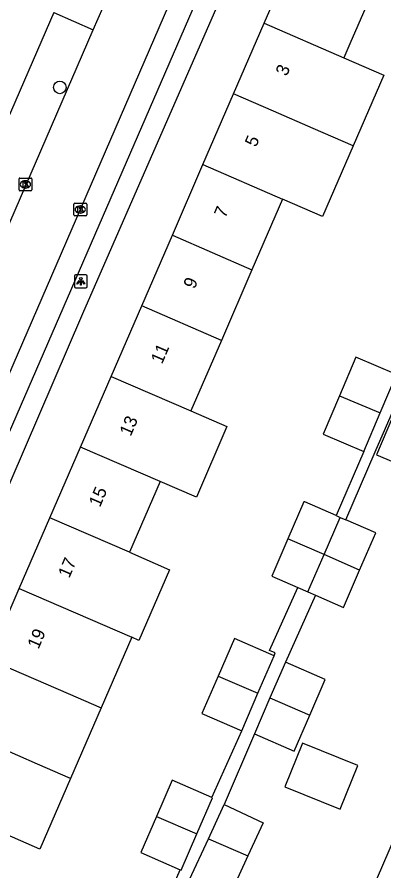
# Model space of a CAD drawing. Extents: x 162812 to 163818, y 381639 to 382470.
# Drawn here: x 163567.3 to 163595.9, y 381855 to 381921.5 of the extents above; entities that cross this region are included whole.
import ezdxf

# ---------------------------------------------------------------- set-up
doc = ezdxf.new("R2010")
doc.units = 0
for name, color, linetype in [('IMGEO_Boom', 7, 'Continuous'), ('IMGEO_Kolk', 7, 'Continuous'), ('IMGEO_Lichtpunt', 7, 'Continuous'), ('IMGEO_Pand', 7, 'Continuous'), ('IMGEO_Pand_nummerreeks', 7, 'Continuous'), ('IMGEO_Rijbaan_lokaal_open', 7, 'Continuous'), ('IMGEO_Voetpad_open', 7, 'Continuous')]:
    doc.layers.add(name, color=color, linetype=linetype)

msp = doc.modelspace()

# ---------------------------------------------------------------- linework, layer by layer
at = {"layer": 'IMGEO_Boom'}
msp.add_circle((163570.618, 381916.052), 0.489, dxfattribs=at)
at = {"layer": 'IMGEO_Kolk'}
for p, q in [((163567.434, 381908.062), (163567.434, 381908.914)), ((163567.509, 381908.988), (163568.361, 381908.988)), ((163567.922, 381908.768), (163567.947, 381908.768)), ((163568.435, 381908.914), (163568.435, 381908.062)), ((163568.361, 381907.988), (163567.509, 381907.988)), ((163567.945, 381908.208), (163567.92, 381908.208)), ((163571.712, 381906.107), (163571.712, 381906.959)), ((163571.787, 381907.033), (163572.639, 381907.033)), ((163572.2, 381906.813), (163572.225, 381906.813)), ((163572.713, 381906.959), (163572.713, 381906.107)), ((163572.639, 381906.033), (163571.787, 381906.033)), ((163572.223, 381906.253), (163572.198, 381906.253))]:
    msp.add_line(p, q, dxfattribs=at)
for points in [[(163567.434, 381908.062), (163567.434, 381908.914)], [(163567.509, 381908.988), (163568.361, 381908.988)], [(163567.755, 381908.688), (163567.878, 381908.688), (163567.878, 381908.537), (163568.008, 381908.688), (163568.172, 381908.688), (163568.026, 381908.537), (163568.179, 381908.288), (163568.027, 381908.288), (163567.942, 381908.452), (163567.878, 381908.385), (163567.878, 381908.288), (163567.755, 381908.288), (163567.755, 381908.688)], [(163568.435, 381908.914), (163568.435, 381908.062)], [(163568.361, 381907.988), (163567.509, 381907.988)], [(163571.712, 381906.107), (163571.712, 381906.959)], [(163571.787, 381907.033), (163572.639, 381907.033)], [(163572.033, 381906.733), (163572.156, 381906.733), (163572.156, 381906.582), (163572.286, 381906.733), (163572.45, 381906.733), (163572.304, 381906.582), (163572.457, 381906.333), (163572.305, 381906.333), (163572.22, 381906.497), (163572.156, 381906.43), (163572.156, 381906.333), (163572.033, 381906.333), (163572.033, 381906.733)], [(163572.713, 381906.959), (163572.713, 381906.107)], [(163572.639, 381906.033), (163571.787, 381906.033)]]:
    msp.add_lwpolyline(points, dxfattribs=at)
for centre, start, end in [((163567.511, 381908.912), 91.55205, 178.44795), ((163567.511, 381908.912), 91.55205, 178.44795), ((163568.359, 381908.912), 1.55205, 88.44795), ((163568.359, 381908.912), 1.55205, 88.44795), ((163567.511, 381908.064), 181.55205, 268.44795), ((163567.511, 381908.064), 181.55205, 268.44795), ((163568.359, 381908.064), 271.55205, 358.44795), ((163568.359, 381908.064), 271.55205, 358.44795), ((163571.789, 381906.957), 91.55205, 178.44795), ((163571.789, 381906.957), 91.55205, 178.44795), ((163572.637, 381906.957), 1.55205, 88.44795), ((163572.637, 381906.957), 1.55205, 88.44795), ((163571.789, 381906.109), 181.55205, 268.44795), ((163571.789, 381906.109), 181.55205, 268.44795), ((163572.637, 381906.109), 271.55205, 358.44795), ((163572.637, 381906.109), 271.55205, 358.44795)]:
    msp.add_arc(centre, 0.0765, start, end, dxfattribs=at)
for centre, major_axis, ratio, start_param, end_param in [((163567.921, 381908.488), (-0.387, 0.002), 0.722429, 4.712389, 7.853982), ((163567.946, 381908.488), (-0.39, 0.002), 0.717154, 1.570796, 4.712389), ((163572.199, 381906.533), (-0.387, 0.002), 0.722429, 4.712389, 7.853982), ((163572.224, 381906.533), (-0.39, 0.002), 0.717154, 1.570796, 4.712389)]:
    msp.add_ellipse(centre, major_axis=major_axis, ratio=ratio, start_param=start_param, end_param=end_param, dxfattribs=at)
at = {"layer": 'IMGEO_Lichtpunt'}
for p, q in [((163571.757, 381901.335), (163571.757, 381900.528)), ((163571.757, 381901.335), (163571.757, 381900.528)), ((163572.659, 381901.43), (163571.851, 381901.43)), ((163572.659, 381901.43), (163571.851, 381901.43)), ((163572.753, 381900.528), (163572.753, 381901.335)), ((163572.753, 381900.528), (163572.753, 381901.335)), ((163571.851, 381900.434), (163572.659, 381900.434)), ((163571.851, 381900.434), (163572.659, 381900.434))]:
    msp.add_line(p, q, dxfattribs=at)
for points in [[(163572.131, 381900.999), (163572.17, 381900.971), (163571.982, 381900.709), (163571.944, 381900.736), (163572.131, 381900.999)], [(163572.233, 381900.951), (163572.28, 381900.951), (163572.28, 381900.629), (163572.233, 381900.629), (163572.233, 381900.951)], [(163572.343, 381900.971), (163572.381, 381900.998), (163572.568, 381900.736), (163572.529, 381900.708), (163572.343, 381900.971)]]:
    msp.add_lwpolyline(points, dxfattribs=at)
msp.add_circle((163572.256, 381901.133), 0.0994, dxfattribs=at)
for centre, start, end in [((163571.851, 381901.335), 90, 180), ((163571.851, 381901.335), 90, 180), ((163572.659, 381901.335), 0, 90), ((163572.659, 381901.335), 0, 90), ((163571.851, 381900.528), 180, 270), ((163571.851, 381900.528), 180, 270), ((163572.659, 381900.528), 270, 0), ((163572.659, 381900.528), 270, 360)]:
    msp.add_arc(centre, 0.0946, start, end, dxfattribs=at)
at = {"layer": 'IMGEO_Pand'}
for points in [[(163586.567, 381921.062), (163588.907, 381926.456), (163588.596, 381926.591), (163588.714, 381926.865), (163595.55, 381923.901), (163595.431, 381923.626), (163595.119, 381923.762), (163593.249, 381919.449), (163592.78, 381918.367)], [(163584.178, 381915.552), (163586.567, 381921.062)], [(163586.567, 381921.062), (163592.78, 381918.367)], [(163592.78, 381918.367), (163595.906, 381917.011), (163593.516, 381911.502)], [(163581.789, 381910.044), (163584.178, 381915.552)], [(163593.516, 381911.502), (163590.39, 381912.858), (163587.284, 381914.205), (163584.178, 381915.552)], [(163593.516, 381911.502), (163591.127, 381905.993), (163588.001, 381907.349)], [(163579.399, 381904.535), (163581.789, 381910.044)], [(163581.789, 381910.044), (163588.001, 381907.349)], [(163588.001, 381907.349), (163585.612, 381901.84)], [(163577.01, 381899.026), (163579.399, 381904.535)], [(163579.399, 381904.535), (163585.612, 381901.84)], [(163585.612, 381901.84), (163583.223, 381896.331)], [(163574.621, 381893.516), (163577.01, 381899.026)], [(163583.223, 381896.331), (163577.01, 381899.026)], [(163583.223, 381896.331), (163580.833, 381890.822)], [(163596.891, 381893.674), (163593.723, 381895.016), (163592.451, 381892.015)], [(163572.231, 381888.008), (163574.621, 381893.516)], [(163574.621, 381893.516), (163580.833, 381890.822)], [(163595.62, 381890.673), (163596.891, 381893.674)], [(163592.451, 381892.015), (163591.18, 381889.014), (163594.348, 381887.672)], [(163592.451, 381892.015), (163595.62, 381890.673)], [(163580.833, 381890.822), (163583.662, 381889.602), (163581.272, 381884.091), (163578.444, 381885.313)], [(163594.348, 381887.672), (163595.62, 381890.673)], [(163596.576, 381890.35), (163595.332, 381887.414), (163598.422, 381886.105), (163599.666, 381889.041)], [(163569.841, 381882.497), (163572.231, 381888.008)], [(163578.444, 381885.313), (163572.231, 381888.008)], [(163578.444, 381885.313), (163576.054, 381879.802)], [(163592.18, 381882.669), (163589.726, 381883.733), (163589.668, 381883.742), (163588.413, 381880.847)], [(163567.452, 381876.988), (163569.841, 381882.497)], [(163576.054, 381879.802), (163569.841, 381882.497)], [(163591.239, 381879.621), (163592.5, 381882.53)], [(163592.18, 381882.669), (163592.5, 381882.53)], [(163592.5, 381882.53), (163592.928, 381882.344)], [(163594.014, 381878.418), (163595.275, 381881.326), (163592.928, 381882.344)], [(163588.413, 381880.847), (163587.151, 381877.938), (163589.184, 381877.057)], [(163591.239, 381879.621), (163588.413, 381880.847)], [(163576.054, 381879.802), (163579.181, 381878.449), (163576.791, 381872.939), (163576.228, 381873.183)], [(163589.977, 381876.713), (163591.239, 381879.621)], [(163594.014, 381878.418), (163591.239, 381879.621)], [(163590.573, 381876.455), (163592.752, 381875.51), (163594.014, 381878.418)], [(163565.063, 381871.479), (163567.452, 381876.988)], [(163567.452, 381876.988), (163576.228, 381873.183)], [(163589.184, 381877.057), (163589.977, 381876.713)], [(163589.977, 381876.713), (163590.573, 381876.455)], [(163576.228, 381873.183), (163573.837, 381867.672)], [(163587.35, 381871.734), (163584.244, 381873.081), (163582.975, 381870.153)], [(163565.063, 381871.479), (163571.275, 381868.784), (163573.837, 381867.672)], [(163586.08, 381868.807), (163587.35, 381871.734)], [(163588.218, 381871.235), (163587.009, 381868.446)], [(163590.125, 381867.095), (163591.334, 381869.884), (163588.218, 381871.235)], [(163582.975, 381870.153), (163581.705, 381867.226), (163584.811, 381865.879)], [(163582.975, 381870.153), (163586.08, 381868.807)], [(163584.811, 381865.879), (163586.08, 381868.807)], [(163587.009, 381868.446), (163585.8, 381865.657)], [(163587.009, 381868.446), (163590.125, 381867.095)], [(163573.837, 381867.672), (163571.448, 381862.164)], [(163585.8, 381865.657), (163588.916, 381864.306), (163590.125, 381867.095)], [(163571.448, 381862.164), (163568.886, 381863.275), (163565.78, 381864.622), (163562.673, 381865.97)], [(163589.555, 381864.929), (163588.178, 381861.504), (163592.5, 381859.767), (163593.877, 381863.192), (163589.555, 381864.929)], [(163571.448, 381862.164), (163569.059, 381856.656), (163566.497, 381857.767)], [(163582.484, 381860.69), (163579.383, 381862.035), (163578.158, 381859.21)], [(163581.314, 381857.841), (163582.539, 381860.666), (163582.484, 381860.69)], [(163582.218, 381857.468), (163583.443, 381860.126)], [(163583.443, 381860.126), (163586.49, 381858.721), (163585.295, 381856.13)], [(163578.158, 381859.21), (163576.932, 381856.386), (163580.014, 381855.05)], [(163578.158, 381859.21), (163581.314, 381857.841)], [(163580.014, 381855.05), (163580.089, 381855.017), (163581.314, 381857.841)], [(163581.044, 381854.147), (163580.749, 381854.283), (163582.218, 381857.468)], [(163582.218, 381857.468), (163585.295, 381856.13)], [(163594.409, 381852.168), (163596.81, 381857.692)], [(163585.295, 381856.13), (163583.796, 381852.879), (163581.044, 381854.147)]]:
    msp.add_lwpolyline(points, dxfattribs=at)
at = {"layer": 'IMGEO_Rijbaan_lokaal_open'}
for points in [[(163538.377, 381828.474), (163581.808, 381928.673)], [(163573.219, 381920.549), (163574.771, 381924.097)], [(163570.162, 381921.903), (163573.219, 381920.549)], [(163532.675, 381826.917), (163573.219, 381920.549)]]:
    msp.add_lwpolyline(points, dxfattribs=at)
at = {"layer": 'IMGEO_Voetpad_open'}
for points in [[(163585.404, 381928.144), (163572.398, 381898.395), (163551.036, 381848.819)], [(163582.192, 381924.958), (163548.887, 381848.309)], [(163570.162, 381921.903), (163540.391, 381853.351)], [(163592.928, 381882.344), (163595.233, 381887.631), (163597.469, 381892.761), (163599.973, 381898.624)], [(163594.348, 381887.672), (163592.18, 381882.669)], [(163587.35, 381871.734), (163587.418, 381871.959), (163586.988, 381872.149), (163589.184, 381877.057)], [(163590.573, 381876.455), (163588.218, 381871.235)], [(163582.484, 381860.69), (163584.811, 381865.879)], [(163585.8, 381865.657), (163583.443, 381860.126)], [(163577.716, 381849.803), (163580.014, 381855.05)]]:
    msp.add_lwpolyline(points, dxfattribs=at)

# ---------------------------------------------------------------- texts
at = {"layer": 'IMGEO_Pand_nummerreeks'}
for s, rotation, p in [('3', 66.55478, (163588.327, 381916.874)), ('5', 66.55478, (163585.927, 381911.343)), ('7', 66.55295, (163583.528, 381905.812)), ('9', 66.55295, (163581.129, 381900.28)), ('11', 66.55295, (163578.592, 381894.43)), ('13', 66.55295, (163576.147, 381888.794)), ('15', 66.55295, (163573.748, 381883.263)), ('17', 66.55478, (163571.349, 381877.731)), ('19', 66.55478, (163568.95, 381872.199))]:
    msp.add_text(s, height=1, rotation=rotation, dxfattribs=at).set_placement(p)

doc.saveas('drawing.dxf')
